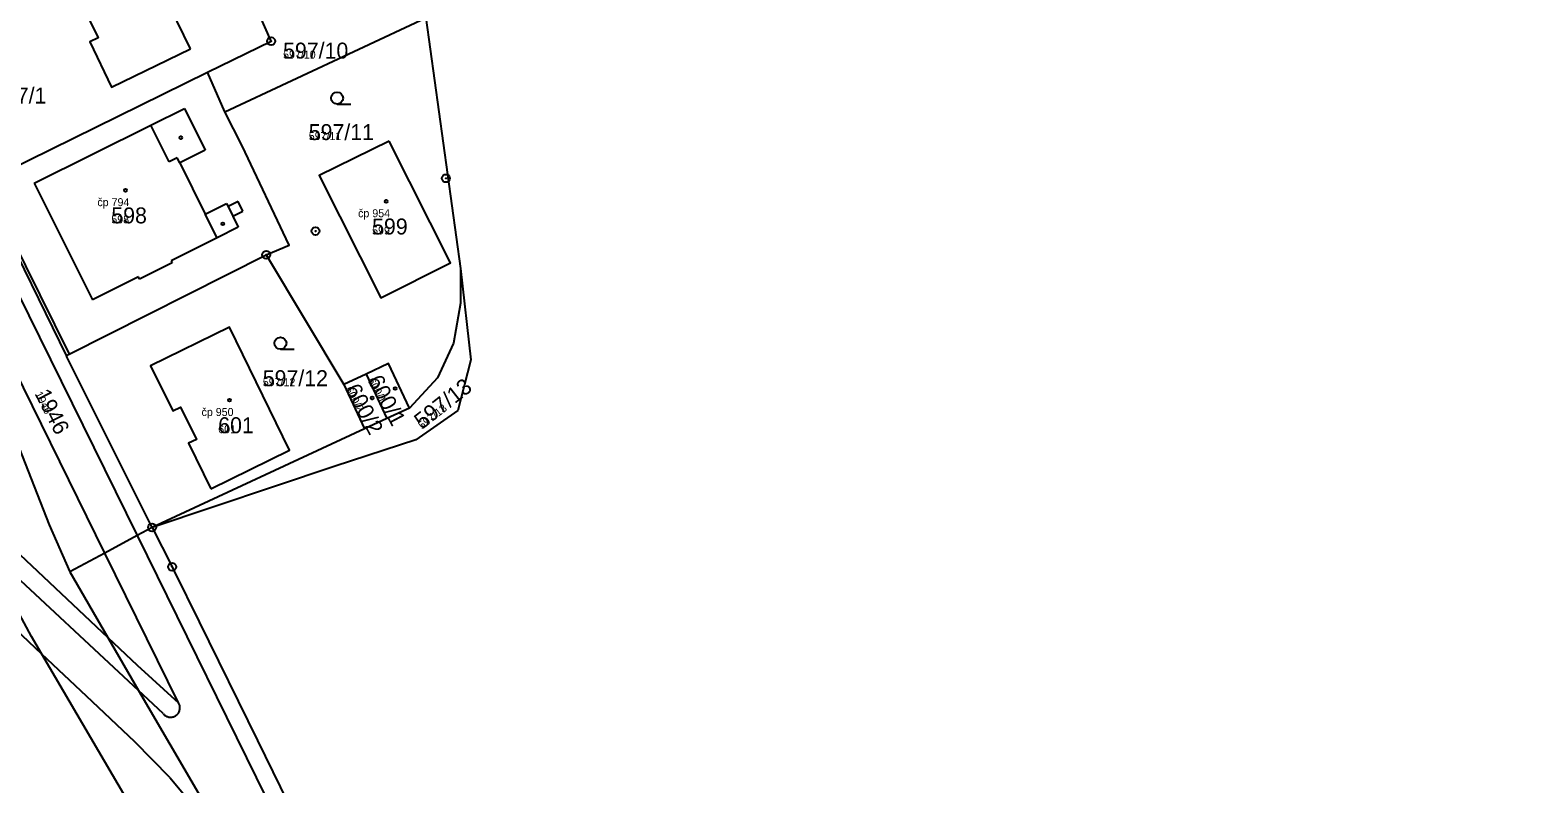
# Model space of a CAD drawing. Extents: x -763628 to -761565, y -976033 to -973833.
# Drawn here: x -761992.5 to -761803.3, y -974594.9 to -974500.4 of the extents above; entities that cross this region are included whole.
import ezdxf

# ---------------------------------------------------------------- set-up
doc = ezdxf.new("R2010")
doc.units = 0
for name, color, linetype in [('KN_cisla parcel 1000', 7, 'Continuous'), ('KN_cisla parcel 500', 7, 'Continuous'), ('KN_cisla popisna 500', 7, 'Continuous'), ('KN_hranice parcel', 7, 'Continuous'), ('KN_hranice uzemi', 7, 'Continuous'), ('KN_vnitrni kresba parcel', 7, 'Continuous'), ('KN_znacky bodu BP', 7, 'Continuous'), ('KN_znacky budov', 7, 'Continuous'), ('KN_znacky kultur', 7, 'Continuous')]:
    doc.layers.add(name, color=color, linetype=linetype)

msp = doc.modelspace()

# ---------------------------------------------------------------- linework, layer by layer
at = {"layer": 'KN_hranice parcel'}
for p, q in [((-761968.03, -974510.61), (-761942.79, -974498.8)), ((-761968.03, -974510.61), (-761970.21, -974505.65)), ((-761998.52, -974519.55), (-761987.89, -974541.26)), ((-761962.83, -974528.54), (-761953.08, -974544.82)), ((-761977.16, -974562.74), (-761987.89, -974541.26)), ((-761950.28, -974543.51), (-761953.08, -974544.82)), ((-761950.28, -974543.51), (-761947.69, -974549.09)), ((-761953.08, -974544.82), (-761950.49, -974550.38)), ((-761944.85, -974547.78), (-761947.69, -974549.09)), ((-761947.69, -974549.09), (-761950.49, -974550.38)), ((-761950.49, -974550.38), (-761977.16, -974562.74))]:
    msp.add_line(p, q, dxfattribs=at)
for points in [[(-762090.92, -974329.16), (-762022.62, -974479.3), (-762010.25, -974510.91), (-761990.08, -974562.42), (-761987.47, -974568.32)], [(-761970.21, -974505.65), (-761962.22, -974501.75), (-761971.19, -974481.33)], [(-761972.34, -974502.72), (-761979.76, -974487.39), (-761989.65, -974492.18), (-761986.95, -974497.76), (-761985.91, -974497.25), (-761983.94, -974501.32), (-761984.98, -974501.83), (-761982.23, -974507.51), (-761972.34, -974502.72)], [(-761998.52, -974519.55), (-761998.25, -974519.42), (-761970.21, -974505.65)], [(-761962.83, -974528.54), (-761959.96, -974527.33), (-761965.87, -974514.89), (-761968.03, -974510.61)], [(-761947.41, -974514.28), (-761956.18, -974518.6), (-761948.47, -974533.96), (-761939.71, -974529.56), (-761947.41, -974514.28)], [(-761987.89, -974541.26), (-761987.54, -974541.02), (-761962.83, -974528.54)], [(-761938.47, -974530.28), (-761938.46, -974534.6), (-761939.34, -974539.63), (-761941.36, -974543.99), (-761944.85, -974547.78)], [(-761969.77, -974557.91), (-761959.9, -974553.06), (-761967.45, -974537.6), (-761977.35, -974542.46), (-761974.57, -974548.12), (-761973.58, -974547.64), (-761971.59, -974551.7), (-761972.58, -974552.18), (-761969.77, -974557.91)], [(-761944.85, -974547.78), (-761947.48, -974542.19), (-761950.28, -974543.51)], [(-761810.08, -974915.63), (-761823.04, -974895.41), (-761834.04, -974877.31), (-761858.31, -974831.88), (-761872.33, -974801.33), (-761885.74, -974772.85), (-761886.88, -974770.42), (-761917.51, -974705.34), (-761920.67, -974699.09), (-761941.43, -974663.54), (-761945.24, -974656.74), (-761990.97, -974578.65), (-761992.27, -974576.42), (-761994.77, -974571.81), (-761997.35, -974565.98), (-761999.32, -974560.94)], [(-761977.16, -974562.74), (-761979.04, -974563.76), (-761983.1, -974565.96), (-761987.47, -974568.32)], [(-761987.47, -974568.32), (-761982.71, -974576.56), (-761978.88, -974583.19), (-761966.76, -974603.87), (-761959.45, -974616.82), (-761938.85, -974652.15), (-761938.32, -974653.07), (-761934.62, -974659.51), (-761914.18, -974695.15), (-761910.87, -974701.59), (-761879.94, -974767.27), (-761878.77, -974769.75), (-761865.49, -974797.95), (-761861.06, -974806.66), (-761850.83, -974828.32), (-761826.84, -974873.29), (-761815.87, -974891.33), (-761810.46, -974899.49), (-761803.28, -974910.43)]]:
    msp.add_lwpolyline(points, dxfattribs=at)
at = {"layer": 'KN_hranice uzemi'}
for p, q in [((-761942.79, -974498.8), (-761938.47, -974530.28)), ((-761977.16, -974562.74), (-761974.65, -974567.68)), ((-761963.91, -974589.47), (-761953.66, -974610.44))]:
    msp.add_line(p, q, dxfattribs=at)
for points in [[(-761938.47, -974530.28), (-761937.16, -974541.71), (-761938.78, -974548.07), (-761944.05, -974551.73), (-761954.19, -974555.06), (-761977.16, -974562.74)], [(-761974.65, -974567.68), (-761974.38, -974568.22), (-761971.25, -974574.58), (-761963.91, -974589.47)]]:
    msp.add_lwpolyline(points, dxfattribs=at)
at = {"layer": 'KN_vnitrni kresba parcel'}
for p, q in [((-762010.06, -974500.79), (-761979.04, -974563.76)), ((-761977.31, -974512.28), (-761973.07, -974510.18)), ((-761973.07, -974510.18), (-761970.48, -974515.4)), ((-761983.1, -974565.96), (-762010.25, -974510.91)), ((-761991.97, -974519.55), (-761977.31, -974512.28)), ((-761975.02, -974516.89), (-761977.31, -974512.28)), ((-761970.48, -974515.4), (-761973.69, -974516.99)), ((-761973.99, -974516.38), (-761975.02, -974516.89)), ((-761973.69, -974516.99), (-761973.99, -974516.38)), ((-761973.69, -974516.99), (-761970.49, -974523.44)), ((-761998.25, -974519.42), (-761987.54, -974541.02)), ((-761991.97, -974519.55), (-761984.63, -974534.19)), ((-761970.49, -974523.44), (-761967.8, -974522.11)), ((-761969.01, -974526.42), (-761970.49, -974523.44)), ((-761967.8, -974522.11), (-761967.61, -974522.48)), ((-761966.36, -974521.86), (-761967.61, -974522.48)), ((-761967.61, -974522.48), (-761967.01, -974523.7)), ((-761967.01, -974523.7), (-761965.75, -974523.07)), ((-761965.75, -974523.07), (-761966.36, -974521.86)), ((-761966.34, -974525.09), (-761969.01, -974526.42)), ((-761967.01, -974523.7), (-761966.34, -974525.09)), ((-761969.01, -974526.42), (-761974.76, -974529.28)), ((-761974.76, -974529.28), (-761974.62, -974529.54)), ((-761974.62, -974529.54), (-761978.72, -974531.58)), ((-761978.86, -974531.32), (-761984.63, -974534.19)), ((-761978.72, -974531.58), (-761978.86, -974531.32)), ((-761999.32, -974560.94), (-761982.71, -974576.56)), ((-761979.04, -974563.76), (-761954.41, -974613.75)), ((-761978.88, -974583.19), (-761997.35, -974565.98)), ((-761973.84, -974584.73), (-761983.1, -974565.96)), ((-761990.97, -974578.65), (-762002.98, -974567.39)), ((-761982.71, -974576.56), (-761979.02, -974580.03)), ((-761985.37, -974583.89), (-761990.97, -974578.65)), ((-761979.02, -974580.03), (-761973.84, -974584.73)), ((-761979.32, -974589.62), (-761985.37, -974583.89)), ((-761975.78, -974586.08), (-761978.88, -974583.19)), ((-761974.93, -974594.1), (-761979.32, -974589.62)), ((-761974.93, -974594.1), (-761966.76, -974603.87))]:
    msp.add_line(p, q, dxfattribs=at)
msp.add_lwpolyline([(-761975.78, -974586.08), (-761975.72, -974586.15), (-761975.65, -974586.22), (-761975.58, -974586.29), (-761975.5, -974586.34), (-761975.41, -974586.39), (-761975.33, -974586.44), (-761975.23, -974586.47), (-761975.14, -974586.5), (-761975.05, -974586.52), (-761974.95, -974586.54), (-761974.85, -974586.54), (-761974.76, -974586.54), (-761974.66, -974586.53), (-761974.57, -974586.51), (-761974.47, -974586.48), (-761974.38, -974586.45), (-761974.29, -974586.4), (-761974.21, -974586.36), (-761974.13, -974586.3), (-761974.05, -974586.24), (-761973.98, -974586.17), (-761973.92, -974586.1), (-761973.86, -974586.02), (-761973.81, -974585.94), (-761973.77, -974585.85), (-761973.73, -974585.76), (-761973.7, -974585.67), (-761973.68, -974585.57), (-761973.67, -974585.47), (-761973.66, -974585.38), (-761973.66, -974585.28), (-761973.67, -974585.18), (-761973.69, -974585.09), (-761973.72, -974584.99), (-761973.75, -974584.9), (-761973.79, -974584.82), (-761973.84, -974584.73)], dxfattribs=at)
at = {"layer": 'KN_znacky bodu BP'}
for centre, radius in [((-761962.22, -974501.75), 0.5), ((-761962.22, -974501.75), 0.0303), ((-761940.28, -974518.95), 0.5), ((-761940.28, -974518.95), 0.0303), ((-761956.65, -974525.57), 0.5), ((-761956.65, -974525.57), 0.0303), ((-761962.83, -974528.54), 0.5), ((-761962.83, -974528.54), 0.0303), ((-761977.16, -974562.74), 0.5), ((-761977.16, -974562.74), 0.0303), ((-761974.65, -974567.68), 0.5), ((-761974.65, -974567.68), 0.0303)]:
    msp.add_circle(centre, radius, dxfattribs=at)
at = {"layer": 'KN_znacky budov'}
for centre in [(-761973.56, -974513.85), (-761980.5, -974520.45), (-761947.79, -974521.84), (-761968.26, -974524.66), (-761949.54, -974546.5), (-761946.65, -974545.32), (-761967.43, -974546.77)]:
    msp.add_circle(centre, 0.175, dxfattribs=at)
at = {"layer": 'KN_znacky kultur'}
for p, q in [((-761953.95, -974509.63), (-761952.2, -974509.63)), ((-761961.06, -974540.39), (-761959.31, -974540.39))]:
    msp.add_line(p, q, dxfattribs=at)
for centre in [(-761953.95, -974508.88), (-761961.06, -974539.64)]:
    msp.add_circle(centre, 0.75, dxfattribs=at)

# ---------------------------------------------------------------- texts
at = {"layer": 'KN_cisla parcel 1000'}
for s, p in [('597/10', (-761960.72, -974503.93)), ('597/1', (-761997.11, -974509.57)), ('597/11', (-761957.5, -974514.15)), ('598', (-761982.27, -974524.6)), ('599', (-761949.55, -974525.99)), ('597/12', (-761963.27, -974545.02)), ('601', (-761968.86, -974550.92))]:
    msp.add_text(s, height=2, dxfattribs=at).set_placement(p)
for s, rotation, p in [('600/1', 298, (-761950.15, -974544.29)), ('597/13', 38, (-761943.28, -974550.49)), ('1946', 297, (-761991.91, -974545.99)), ('600/2', 298, (-761952.97, -974545.39))]:
    msp.add_text(s, height=2, rotation=rotation, dxfattribs=at).set_placement(p)
at = {"layer": 'KN_cisla parcel 500'}
for s, p in [('597/10', (-761960.72, -974503.93)), ('597/11', (-761957.5, -974514.15)), ('598', (-761982.27, -974524.6)), ('599', (-761949.55, -974525.99)), ('597/12', (-761963.27, -974545.02)), ('601', (-761968.86, -974550.92))]:
    msp.add_text(s, height=1, dxfattribs=at).set_placement(p)
for s, rotation, p in [('600/1', 298, (-761950.15, -974544.29)), ('1946', 297, (-761991.91, -974545.99)), ('600/2', 298, (-761952.97, -974545.39)), ('597/13', 38, (-761943.28, -974550.49))]:
    msp.add_text(s, height=1, rotation=rotation, dxfattribs=at).set_placement(p)
at = {"layer": 'KN_cisla popisna 500'}
for s, p in [('čp 794', (-761984.02, -974522.44)), ('čp 954', (-761951.31, -974523.83)), ('čp 950', (-761970.95, -974548.76))]:
    msp.add_text(s, height=1, dxfattribs=at).set_placement(p)

doc.saveas('drawing.dxf')
